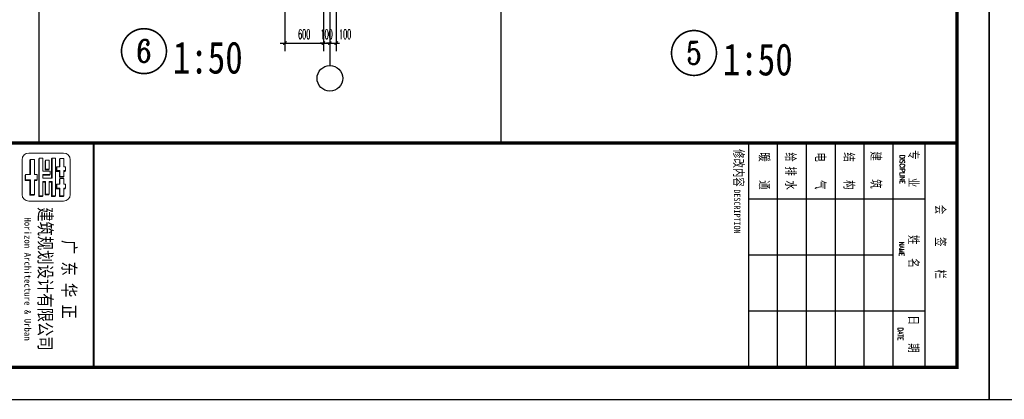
# Model space of a CAD drawing. Extents: x 1779708 to 7299578, y -1121471 to 88434.
# Tile 975 of 1056: x 6995218 to 7010557, y -986200 to -980278. Entities that reach past the tile are written whole.
import ezdxf
from ezdxf.enums import TextEntityAlignment as Align

# ---------------------------------------------------------------- set-up
doc = ezdxf.new("R2010")
doc.units = 0
doc.header["$LTSCALE"] = 1000
doc.header["$MEASUREMENT"] = 0
doc.layers.get('0').update_dxf_attribs({"linetype": 'CONTINUOUS'})
doc.layers.get('Defpoints').update_dxf_attribs({"linetype": 'CONTINUOUS'})
for name, color, linetype in [('AXIS', 3, 'CONTINUOUS'), ('AXIS_TEXT', 7, 'CONTINUOUS'), ('DIM_IDEN', 3, 'CONTINUOUS'), ('PUB_TAB', 7, 'CONTINUOUS'), ('PUB_TEXT', 7, 'CONTINUOUS'), ('PUB_TITLE', 4, 'CONTINUOUS'), ('可见线', 6, 'CONTINUOUS'), ('通-图框－文字', 4, 'CONTINUOUS')]:
    doc.layers.add(name, color=color, linetype=linetype)
doc.layers.add('logo', color=81, linetype='CONTINUOUS', lineweight=18)
doc.styles.add('-仿宋_GB2312', font='txt', dxfattribs={"width": 0.8})
doc.styles.add('-宋体', font='simhei.ttf', dxfattribs={"width": 0.7})
doc.styles.add('-黑体', font='simhei.ttf', dxfattribs={"width": 0.7})
doc.styles.add('_TCH_DIM_T3', font='SIMPLEX.shx', dxfattribs={"width": 0.494118, "bigfont": 'GBCBIG.shx'})
doc.styles.add('_TCH_LABEL', font='COMPLEX', dxfattribs={"bigfont": 'GBCBIG'})
doc.styles.add('COMPLEX', font='COMPLEX')
doc.styles.add('dim_font', font='SIMPLEX.shx', dxfattribs={"width": 0.8})
doc.styles.add('仿宋', font='txt', dxfattribs={"width": 0.7})
doc.dimstyles.new('_TCH_ARCH&&50', dxfattribs={"dimtxt": 148.75, "dimasz": 50, "dimexe": 125, "dimexo": 150, "dimgap": 63.125, "dimtad": 1, "dimdec": 0, "dimzin": 0, "dimdsep": 46, "dimtxsty": '_TCH_DIM_T3', "dimblk": 'ARCHTICK', "dimcen": 0.09, "dimdle": 75, "dimclrt": 7, "dimazin": 2, "dimtfac": 1, "dimtdec": 0, "dimtix": 1, "dimtmove": 2, "dimatfit": 3, "dimfxl": 250, "dimtolj": 1, "dimtzin": 0, "dimarcsym": 0})

# ---------------------------------------------------------------- blocks, each defined once
blk = doc.blocks.new('A$C3D8761CE')
at = {"layer": 'logo'}
h = blk.add_hatch(color=256, dxfattribs=at)
edge = h.paths.add_edge_path()
edge.add_line((76589, 30450), (76613, 30435))
edge.add_line((76613, 30435), (76843, 30435))
edge.add_line((76843, 30435), (76843, 30450))
edge.add_line((76843, 30450), (76589, 30450))
h = blk.add_hatch(color=256, dxfattribs=at)
edge = h.paths.add_edge_path()
edge.add_line((77143, 30570), (77143, 30450))
edge.add_line((77143, 30450), (76963, 30450))
edge.add_line((76963, 30450), (76963, 30354))
edge.add_line((76963, 30354), (76843, 30354))
edge.add_line((76843, 30354), (76867, 30339))
edge.add_line((76867, 30339), (76987, 30339))
edge.add_line((76987, 30339), (76987, 30435))
edge.add_line((76987, 30435), (77167, 30435))
edge.add_line((77167, 30435), (77167, 30555))
edge.add_line((77167, 30555), (77143, 30570))
edge.add_line((77143, 30570), (77143, 30570))
h = blk.add_hatch(color=256, dxfattribs=at)
edge = h.paths.add_edge_path()
edge.add_line((76963, 30630), (76963, 30570))
edge.add_line((76963, 30570), (76987, 30570))
edge.add_line((76987, 30570), (76987, 30615))
edge.add_line((76987, 30615), (76963, 30630))
for points in [[(77210, 30450), (77234, 30435), (77390, 30435), (77390, 30450)], [(77510, 30630), (77510, 30570), (77534, 30570), (77534, 30615)]]:
    blk.add_hatch(color=256, dxfattribs=at).paths.add_polyline_path(points)
h = blk.add_hatch(color=256, dxfattribs=at)
edge = h.paths.add_edge_path()
edge.add_line((77390, 30354), (77414, 30339))
edge.add_line((77414, 30339), (77534, 30339))
edge.add_line((77534, 30339), (77534, 30435))
edge.add_line((77534, 30435), (77775, 30435))
edge.add_line((77775, 30435), (77775, 30555))
edge.add_line((77775, 30555), (77751, 30570))
edge.add_line((77751, 30570), (77751, 30450))
edge.add_line((77751, 30450), (77510, 30450))
edge.add_line((77510, 30450), (77510, 30354))
edge.add_line((77510, 30354), (77390, 30354))
h = blk.add_hatch(color=256, dxfattribs=at)
edge = h.paths.add_edge_path()
edge.add_line((77196, 30192), (77196, 30206))
edge.add_line((77196, 30206), (76571, 30206))
edge.add_line((76571, 30206), (76593, 30192))
edge.add_line((76593, 30192), (77196, 30192))
h = blk.add_hatch(color=256, dxfattribs=at)
edge = h.paths.add_edge_path()
edge.add_line((76923, 30114), (76923, 30005))
edge.add_line((76923, 30005), (76640, 30005))
edge.add_line((76640, 30005), (76662, 29991))
edge.add_line((76662, 29991), (76945, 29991))
edge.add_line((76945, 29991), (76945, 30101))
edge.add_line((76945, 30101), (76923, 30114))
h = blk.add_hatch(color=256, dxfattribs=at)
edge = h.paths.add_edge_path()
edge.add_line((77087, 30151), (77109, 30137))
edge.add_line((77109, 30137), (77109, 29914))
edge.add_line((77109, 29914), (77087, 29914))
edge.add_line((77087, 29914), (77087, 30151))
h = blk.add_hatch(color=256, dxfattribs=at)
edge = h.paths.add_edge_path()
edge.add_line((77305, 30206), (77305, 30114))
edge.add_line((77305, 30114), (77327, 30114))
edge.add_line((77327, 30114), (77327, 30192))
edge.add_line((77327, 30192), (77775, 30192))
edge.add_line((77775, 30192), (77775, 30301))
edge.add_line((77775, 30301), (77753, 30315))
edge.add_line((77753, 30315), (77753, 30206))
edge.add_line((77753, 30206), (77305, 30206))
h = blk.add_hatch(color=256, dxfattribs=at)
edge = h.paths.add_edge_path()
edge.add_line((77698, 30114), (77698, 30005))
edge.add_line((77698, 30005), (77305, 30005))
edge.add_line((77305, 30005), (77305, 29914))
edge.add_line((77305, 29914), (77327, 29914))
edge.add_line((77327, 29914), (77327, 29991))
edge.add_line((77327, 29991), (77720, 29991))
edge.add_line((77720, 29991), (77720, 30101))
edge.add_line((77720, 30101), (77698, 30114))
h = blk.add_hatch(color=256, dxfattribs=at)
edge = h.paths.add_edge_path()
edge.add_line((77753, 29914), (77753, 29805))
edge.add_line((77753, 29805), (76571, 29805))
edge.add_line((76571, 29805), (76593, 29791))
edge.add_line((76593, 29791), (77775, 29791))
edge.add_line((77775, 29791), (77775, 29900))
edge.add_line((77775, 29900), (77753, 29914))
h = blk.add_hatch(color=256, dxfattribs=at)
edge = h.paths.add_edge_path()
edge.add_line((77081, 29518), (77081, 29532))
edge.add_line((77081, 29532), (76617, 29532))
edge.add_line((76617, 29532), (76639, 29518))
edge.add_line((76639, 29518), (77081, 29518))
h = blk.add_hatch(color=256, dxfattribs=at)
edge = h.paths.add_edge_path()
edge.add_line((77729, 29518), (77729, 29643))
edge.add_line((77729, 29643), (77707, 29664))
edge.add_line((77707, 29664), (77707, 29532))
edge.add_line((77707, 29532), (77251, 29532))
edge.add_line((77251, 29532), (77251, 29379))
edge.add_line((77251, 29379), (77081, 29379))
edge.add_line((77081, 29379), (77103, 29365))
edge.add_line((77103, 29365), (77273, 29365))
edge.add_line((77273, 29365), (77273, 29518))
edge.add_line((77273, 29518), (77729, 29518))
h = blk.add_hatch(color=256, dxfattribs=at)
edge = h.paths.add_edge_path()
edge.add_line((77251, 29738), (77251, 29664))
edge.add_line((77251, 29664), (77273, 29664))
edge.add_line((77273, 29664), (77273, 29724))
edge.add_line((77273, 29724), (77251, 29738))
edge.add_line((77251, 29738), (77251, 29738))
for p, q in [((76589, 30450), (76589, 30570)), ((76589, 30570), (76843, 30570)), ((76613, 30435), (76589, 30450)), ((76843, 30450), (76589, 30450)), ((76843, 30435), (76613, 30435)), ((76843, 30570), (76723, 30570)), ((76723, 30450), (76723, 30450)), ((76723, 30450), (76843, 30450)), ((76843, 30450), (76723, 30450)), ((76843, 30435), (76747, 30435)), ((76843, 30630), (76963, 30630)), ((76843, 30570), (76843, 30630)), ((76843, 30630), (76843, 30570)), ((76843, 30450), (76843, 30435)), ((76843, 30354), (76843, 30450)), ((76963, 30630), (76963, 30570)), ((76963, 30630), (76987, 30615)), ((76963, 30570), (77143, 30570)), ((76963, 30450), (76963, 30354)), ((77143, 30450), (76963, 30450)), ((76963, 30450), (76987, 30435)), ((76963, 30450), (76963, 30354)), ((77143, 30450), (76963, 30450)), ((76987, 30615), (76987, 30570)), ((76987, 30450), (76987, 30339)), ((76987, 30435), (77167, 30435)), ((76987, 30339), (76987, 30435)), ((77167, 30435), (76987, 30435)), ((77143, 30570), (77143, 30570)), ((77167, 30555), (77143, 30570)), ((77143, 30570), (77143, 30450)), ((77143, 30570), (77167, 30555)), ((77143, 30570), (77143, 30450)), ((77143, 30450), (77167, 30435)), ((77167, 30435), (77167, 30555)), ((77167, 30555), (77167, 30435)), ((77210, 30450), (77210, 30570)), ((77210, 30570), (77390, 30570)), ((77390, 30450), (77210, 30450)), ((77210, 30450), (77234, 30435)), ((77210, 30450), (77234, 30435)), ((77390, 30450), (77210, 30450)), ((77234, 30435), (77390, 30435)), ((77390, 30435), (77234, 30435)), ((77390, 30630), (77510, 30630)), ((77390, 30570), (77390, 30630)), ((77390, 30630), (77390, 30570)), ((77390, 30630), (77510, 30630)), ((77390, 30435), (77390, 30450)), ((77390, 30354), (77390, 30450)), ((77510, 30630), (77534, 30615)), ((77510, 30630), (77510, 30570)), ((77510, 30570), (77751, 30570)), ((77510, 30450), (77510, 30354)), ((77630, 30450), (77510, 30450)), ((77510, 30450), (77534, 30435)), ((77751, 30450), (77510, 30450)), ((77510, 30450), (77510, 30354)), ((77534, 30615), (77534, 30570)), ((77534, 30435), (77655, 30435)), ((77534, 30339), (77534, 30435)), ((77534, 30435), (77775, 30435)), ((77534, 30435), (77534, 30339)), ((77751, 30570), (77751, 30570)), ((77751, 30570), (77751, 30450)), ((77751, 30450), (77751, 30570)), ((77751, 30570), (77775, 30555)), ((77751, 30450), (77775, 30435)), ((77775, 30435), (77775, 30555)), ((77775, 30555), (77775, 30435)), ((76571, 30315), (77632, 30315)), ((76571, 30204), (76571, 30314)), ((76571, 30206), (77196, 30206)), ((76571, 30206), (76593, 30192)), ((76593, 30192), (77196, 30192)), ((76640, 30114), (76640, 30005)), ((76923, 30114), (76640, 30114)), ((76705, 30315), (76705, 30315)), ((77196, 30206), (76705, 30206)), ((77196, 30192), (76727, 30192)), ((76843, 30354), (76867, 30339)), ((76963, 30354), (76843, 30354)), ((76843, 30354), (76867, 30339)), ((76843, 30354), (76963, 30354)), ((76867, 30339), (76987, 30339)), ((76867, 30339), (76987, 30339)), ((76869, 30315), (77753, 30315)), ((77196, 30206), (76869, 30206)), ((76923, 30005), (76923, 30114)), ((76923, 30114), (76945, 30101)), ((76923, 30114), (76945, 30101)), ((76923, 30005), (76923, 30114)), ((76945, 30101), (76945, 29991)), ((76945, 30101), (76945, 29991)), ((76963, 30354), (76987, 30339)), ((77087, 30315), (76978, 30315)), ((76978, 30151), (77087, 30151)), ((76978, 29914), (76978, 30151)), ((76978, 30151), (77087, 30151)), ((76978, 30151), (77087, 30151)), ((77087, 30151), (77087, 29914)), ((77087, 29914), (77087, 30151)), ((77087, 30151), (77109, 30137)), ((77087, 30151), (77109, 30137)), ((77109, 30137), (77109, 29914)), ((77109, 29914), (77109, 30137)), ((77196, 29914), (77196, 30206)), ((77196, 30206), (77196, 30192)), ((77305, 30206), (77305, 30114)), ((77753, 30206), (77305, 30206)), ((77305, 30206), (77753, 30206)), ((77305, 30114), (77305, 30206)), ((77305, 30206), (77327, 30192)), ((77632, 30206), (77305, 30206)), ((77305, 30114), (77578, 30114)), ((77327, 30114), (77305, 30114)), ((77698, 30114), (77305, 30114)), ((77327, 30192), (77327, 30114)), ((77775, 30192), (77327, 30192)), ((77327, 30114), (77327, 30192)), ((77327, 30192), (77775, 30192)), ((77390, 30354), (77414, 30339)), ((77510, 30354), (77390, 30354)), ((77390, 30354), (77414, 30339)), ((77390, 30354), (77510, 30354)), ((77414, 30339), (77534, 30339)), ((77414, 30339), (77534, 30339)), ((77414, 30315), (77523, 30315)), ((77510, 30354), (77534, 30339)), ((77698, 30005), (77698, 30114)), ((77698, 30114), (77720, 30101)), ((77720, 30101), (77720, 29997)), ((77720, 30101), (77720, 29991)), ((77753, 30315), (77753, 30206)), ((77753, 30206), (77753, 30315)), ((77753, 30315), (77775, 30301)), ((77753, 30315), (77753, 30206)), ((77753, 30206), (77775, 30192)), ((77775, 30301), (77775, 30192)), ((77775, 30301), (77775, 30192)), ((76571, 29914), (76978, 29914)), ((76571, 29805), (76571, 29914)), ((76571, 29805), (77753, 29805)), ((76571, 29805), (76593, 29791)), ((76593, 29791), (77775, 29791)), ((76640, 30005), (76923, 30005)), ((76640, 30005), (76662, 29991)), ((76945, 29991), (76662, 29991)), ((77632, 29805), (76705, 29805)), ((77654, 29791), (76727, 29791)), ((76923, 30005), (76774, 30005)), ((76796, 29991), (76945, 29991)), ((76923, 30005), (76945, 29991)), ((77087, 29914), (77196, 29914)), ((77109, 29914), (77087, 29914)), ((77087, 29914), (77196, 29914)), ((77305, 30005), (77305, 29914)), ((77698, 30005), (77305, 30005)), ((77305, 30005), (77578, 30005)), ((77305, 29914), (77305, 30005)), ((77305, 30005), (77578, 30005)), ((77305, 29914), (77632, 29914)), ((77327, 29914), (77305, 29914)), ((77753, 29914), (77305, 29914)), ((77327, 29991), (77327, 29914)), ((77720, 29991), (77327, 29991)), ((77327, 29991), (77600, 29991)), ((77327, 29914), (77327, 29991)), ((77632, 29914), (77632, 29914)), ((77698, 30005), (77720, 29991)), ((77753, 29805), (77753, 29914)), ((77753, 29914), (77775, 29900)), ((77753, 29805), (77775, 29791)), ((77775, 29900), (77775, 29791)), ((77775, 29900), (77775, 29791)), ((77081, 29664), (76617, 29664)), ((76617, 29664), (76617, 29532)), ((76617, 29532), (76639, 29518)), ((76617, 29532), (77081, 29532)), ((77081, 29518), (76639, 29518)), ((76639, 29518), (77081, 29518)), ((76751, 29532), (77081, 29532)), ((76783, 29532), (76783, 29532)), ((76783, 29532), (76783, 29532)), ((77081, 29738), (77251, 29738)), ((77081, 29738), (77081, 29664)), ((77081, 29532), (77081, 29379)), ((77251, 29738), (77251, 29738)), ((77273, 29724), (77251, 29738)), ((77251, 29738), (77251, 29664)), ((77251, 29664), (77273, 29664)), ((77707, 29664), (77251, 29664)), ((77251, 29532), (77707, 29532)), ((77251, 29379), (77251, 29532)), ((77251, 29532), (77273, 29518)), ((77251, 29532), (77578, 29532)), ((77251, 29388), (77251, 29532)), ((77273, 29664), (77273, 29724)), ((77273, 29518), (77273, 29365)), ((77729, 29518), (77273, 29518)), ((77273, 29365), (77273, 29518)), ((77273, 29518), (77729, 29518)), ((77578, 29664), (77578, 29664)), ((77707, 29664), (77729, 29643)), ((77707, 29664), (77707, 29532)), ((77707, 29532), (77729, 29518)), ((77729, 29643), (77729, 29518)), ((77081, 29379), (77251, 29379)), ((77103, 29365), (77081, 29379)), ((77081, 29379), (77103, 29365)), ((77081, 29379), (77251, 29379)), ((77251, 29379), (77273, 29365))]:
    blk.add_line(p, q, dxfattribs=at)
blk.add_lwpolyline([(76416, 30565, -0.408151), (76623, 30772), (77709, 30772, -0.408151), (77916, 30565), (77916, 29479, -0.408151), (77709, 29272), (76623, 29272, -0.408151), (76416, 29479)], format="xyb", close=True, dxfattribs=at)
for points in [[(76589, 30450), (76613, 30435), (76843, 30435), (76843, 30450)], [(76963, 30630), (76963, 30570), (76987, 30570), (76987, 30615)], [(77390, 30354), (77414, 30339), (77534, 30339), (77534, 30435), (77775, 30435), (77775, 30555), (77751, 30570), (77751, 30450), (77510, 30450), (77510, 30354)], [(77510, 30630), (77510, 30570), (77534, 30570), (77534, 30615)], [(77196, 30192), (77196, 30206), (76571, 30206), (76593, 30192)], [(76923, 30114), (76923, 30005), (76640, 30005), (76662, 29991), (76945, 29991), (76945, 30101)], [(77305, 30206), (77305, 30114), (77327, 30114), (77327, 30192), (77775, 30192), (77775, 30301), (77753, 30315), (77753, 30206)], [(77698, 30114), (77698, 30005), (77305, 30005), (77305, 29914), (77327, 29914), (77327, 29991), (77720, 29991), (77720, 30101)], [(77753, 29914), (77753, 29805), (76571, 29805), (76593, 29791), (77775, 29791), (77775, 29900)], [(77081, 29518), (77081, 29532), (76617, 29532), (76639, 29518)], [(77729, 29518), (77729, 29643), (77707, 29664), (77707, 29532), (77251, 29532), (77251, 29379), (77081, 29379), (77103, 29365), (77273, 29365), (77273, 29518), (77729, 29518)]]:
    blk.add_lwpolyline(points, close=True, dxfattribs=at)
at = {"layer": 'PUB_TITLE'}
for p, q in [((76100, 57400), (83100, 57400)), ((77850, 57400), (77850, 51900)), ((81350, 57400), (81350, 51900)), ((76100, 56400), (83100, 56400)), ((79600, 56400), (79600, 51900)), ((76100, 55500), (83100, 55500)), ((76100, 54600), (83100, 54600)), ((76100, 53700), (83100, 53700)), ((76100, 52800), (83100, 52800)), ((76100, 51900), (83100, 51900)), ((76100, 31500), (83100, 31500))]:
    blk.add_line(p, q, dxfattribs=at)
blk.add_lwpolyline([(0, 0), (84100, 0), (84100, 59400), (0, 59400)], close=True, dxfattribs=at)
at = {"layer": 'PUB_TITLE', "const_width": 100}
blk.add_lwpolyline([(2500, 1000), (83100, 1000), (83100, 58400), (2500, 58400)], close=True, dxfattribs=at)
at = {"layer": 'PUB_TITLE'}
for points, const_width in [([(76100, 58400), (76100, 1000)], 100), ([(83100, 31500), (76100, 31500)], 60)]:
    blk.add_lwpolyline(points, dxfattribs=dict(at, const_width=const_width))
at = {"layer": 'PUB_TEXT', "style": '-黑体', "width": 0.8}
for s, p in [('广 东 华 正', (79128, 30534)), ('建筑规划设计有限公司', (78107, 29792))]:
    blk.add_text(s, height=410, dxfattribs=at).set_placement(p)
at = {"layer": 'PUB_TEXT', "style": '-宋体'}
blk.add_text('Horizon Architecture & Urban', height=202, dxfattribs=at).set_placement((78424, 29346))
at = {"layer": '通-图框－文字'}
for s, height, style, width, p in [('会     签     栏', 300, '仿宋', 0.7, (78032, 57738)), ('专    业', 300, '仿宋', 0.7, (76326, 56902)), ('姓   名   ', 300, '仿宋', 0.7, (78975, 56902)), ('日    期', 300, '仿宋', 0.7, (81484, 56902)), ('建    筑', 300, '仿宋', 0.7, (76367, 55729)), ('结    构', 300, '仿宋', 0.7, (76396, 54891)), ('电    气', 300, '仿宋', 0.7, (76396, 53999)), ('给 排 水', 300, '仿宋', 0.7, (76396, 53070)), ('暖    通', 300, '仿宋', 0.7, (76396, 52250)), ('修改内容', 300, '仿宋', 0.7, (76292, 51452)), ('DESCRIPTION', 200, '-宋体', 0.8, (77552, 51452))]:
    blk.add_text(s, height=height, dxfattribs=dict(at, style=style, width=width)).set_placement(p)
at = {"layer": '通-图框－文字', "color": 4, "style": 'dim_font', "width": 0.65}
for s, p in [('DISCIPLINE', (76475, 56615)), ('NAME', (79185, 56599)), ('DATE', (81860, 56561))]:
    blk.add_text(s, height=160, dxfattribs=at).set_placement(p)
blk = doc.blocks.new('_ArchTick')
at = {"color": 0, "linetype": 'ByBlock', "const_width": 0.4}
blk.add_lwpolyline([(-0.5, -0.5), (0.5, 0.5)], dxfattribs=at)
blk = doc.blocks.new('*D2717')
at = {"layer": 'AXIS', "color": 0, "lineweight": -2, "transparency": 16777216}
for p, q in [((6999350, -980143), (6999350, -980768)), ((6999950, -980143), (6999950, -980768)), ((6999275, -980643), (7000025, -980643))]:
    blk.add_line(p, q, dxfattribs=at)
at = {"layer": 'Defpoints', "color": 0, "transparency": 16777216}
for p in [(6999350, -979993), (6999950, -979993), (6999950, -980643)]:
    blk.add_point(p, dxfattribs=at)
at = {"layer": 'AXIS', "color": 0, "lineweight": -2, "transparency": 16777216, "xscale": 50, "yscale": 50, "zscale": 50, "rotation": 180}
blk.add_blockref('_ArchTick', (6999350, -980643), dxfattribs=at)
at = {"layer": 'AXIS', "color": 0, "lineweight": -2, "transparency": 16777216, "xscale": 50, "yscale": 50, "zscale": 50}
blk.add_blockref('_ArchTick', (6999950, -980643), dxfattribs=at)
at = {"layer": 'AXIS', "color": 7, "transparency": 16777216, "insert": (6999650, -980505), "char_height": 148.8, "attachment_point": 5, "style": '_TCH_DIM_T3'}
blk.add_mtext('\\A1;600', dxfattribs=at)
blk = doc.blocks.new('*D2718')
at = {"layer": 'AXIS', "color": 0, "lineweight": -2, "transparency": 16777216}
for p, q in [((6999950, -980143), (6999950, -980768)), ((7000050, -980143), (7000050, -980768)), ((6999950, -980643), (6999900, -980643)), ((6999950, -980643), (7000050, -980643)), ((7000050, -980643), (7000100, -980643))]:
    blk.add_line(p, q, dxfattribs=at)
at = {"layer": 'Defpoints', "color": 0, "transparency": 16777216}
for p in [(6999950, -979993), (7000050, -979993), (7000050, -980643)]:
    blk.add_point(p, dxfattribs=at)
at = {"layer": 'AXIS', "color": 0, "lineweight": -2, "transparency": 16777216, "xscale": 50, "yscale": 50, "zscale": 50}
blk.add_blockref('_ArchTick', (6999950, -980643), dxfattribs=at)
at = {"layer": 'AXIS', "color": 0, "lineweight": -2, "transparency": 16777216, "xscale": 50, "yscale": 50, "zscale": 50, "rotation": 180}
blk.add_blockref('_ArchTick', (7000050, -980643), dxfattribs=at)
at = {"layer": 'AXIS', "color": 7, "transparency": 16777216, "insert": (7000000, -980505), "char_height": 148.8, "attachment_point": 5, "style": '_TCH_DIM_T3'}
blk.add_mtext('\\A1;100', dxfattribs=at)
blk = doc.blocks.new('*D2719')
at = {"layer": 'AXIS', "color": 0, "lineweight": -2, "transparency": 16777216}
for p, q in [((7000050, -980143), (7000050, -980768)), ((7000150, -980143), (7000150, -980768)), ((7000050, -980643), (7000000, -980643)), ((7000050, -980643), (7000150, -980643)), ((7000150, -980643), (7000200, -980643))]:
    blk.add_line(p, q, dxfattribs=at)
at = {"layer": 'Defpoints', "color": 0, "transparency": 16777216}
for p in [(7000050, -979993), (7000150, -979993), (7000150, -980643)]:
    blk.add_point(p, dxfattribs=at)
at = {"layer": 'AXIS', "color": 0, "lineweight": -2, "transparency": 16777216, "xscale": 50, "yscale": 50, "zscale": 50}
blk.add_blockref('_ArchTick', (7000050, -980643), dxfattribs=at)
at = {"layer": 'AXIS', "color": 0, "lineweight": -2, "transparency": 16777216, "xscale": 50, "yscale": 50, "zscale": 50, "rotation": 180}
blk.add_blockref('_ArchTick', (7000150, -980643), dxfattribs=at)
at = {"layer": 'AXIS', "color": 7, "transparency": 16777216, "insert": (7000288, -980505), "char_height": 148.8, "attachment_point": 5, "style": '_TCH_DIM_T3'}
blk.add_mtext('\\A1;100', dxfattribs=at)
blk = doc.blocks.new('_AXISO')
blk.add_circle((0, 0), 0.5)
at = {"layer": 'AXIS_TEXT', "style": 'COMPLEX', "width": 1.041667}
blk.add_attdef('A', text='', height=0.56, dxfattribs=at).set_placement((-0.25, -0.28), (0.25, -0.28), align=Align.FIT)

msp = doc.modelspace()

# ---------------------------------------------------------------- linework, layer by layer
at = {"layer": 'AXIS'}
msp.add_line((7000050.2, -979992.8), (7000050.2, -980992.8), dxfattribs=at)
at = {"layer": 'DIM_IDEN', "const_width": 25}
for points in [[(6997504.2, -980768.5, 1), (6996804.2, -980768.5, 1)], [(7006072.6, -980797.4, 1), (7005372.6, -980797.4, 1)]]:
    msp.add_lwpolyline(points, format="xyb", close=True, dxfattribs=at)
at = {"layer": 'PUB_TAB'}
for p, q in [((6995519.2, -982200.2), (6995519.2, -945400.2)), ((7002719.2, -982200.2), (7002719.2, -945400.2))]:
    msp.add_line(p, q, dxfattribs=at)

# ---------------------------------------------------------------- block references
at = {"layer": 'AXIS', "xscale": 400, "yscale": 400, "zscale": 400}
msp.add_blockref('_AXISO', (7000050.2, -981192.8), dxfattribs=at)
at = {"layer": '可见线', "xscale": 0.5, "yscale": 0.5, "zscale": 0.5, "rotation": 270}
for p in [(6980619.2, -944150.2), (7010319.2, -944150.2)]:
    msp.add_blockref('A$C3D8761CE', p, dxfattribs=at)

# ---------------------------------------------------------------- texts
at = {"layer": 'PUB_TEXT', "color": 7, "style": '_TCH_LABEL'}
for s, p, p2 in [('6', (6997037.7, -980943.2), (6997270.7, -980943.2)), ('5', (7005606.1, -980972.1), (7005839, -980972.1))]:
    msp.add_text(s, height=349.5, dxfattribs=at).set_placement(p, p2, align=Align.FIT)
at = {"layer": 'PUB_TEXT', "style": '-仿宋_GB2312', "width": 0.8}
for p in [(6997604.2, -981118.5), (7006172.6, -981147.4)]:
    msp.add_text('1:50', height=500, dxfattribs=at).set_placement(p)

# ---------------------------------------------------------------- dimensions: what is measured, and where the dimension line sits
at = {"layer": 'AXIS'}
for p1, p2, picture, middle in [((6999350.2, -979992.8), (6999950.2, -979992.8), '*D2717', (6999650.2, -980505.3)), ((6999950.2, -979992.8), (7000050.2, -979992.8), '*D2718', (7000000.2, -980505.3))]:
    dim = msp.add_aligned_dim(p1=p1, p2=p2, distance=-650, dimstyle='_TCH_ARCH&&50', dxfattribs=at)
    dim.commit()
    dim.dimension.update_dxf_attribs({"geometry": picture, "text_midpoint": middle})
dim = msp.add_linear_dim(base=(7000150.2, -980642.8), p1=(7000050.2, -979992.8), p2=(7000150.2, -979992.8), angle=0, dimstyle='_TCH_ARCH&&50', dxfattribs=at)
dim.commit()
dim.dimension.update_dxf_attribs({"geometry": '*D2719', "text_midpoint": (7000287.7, -980505.3), "dimtype": 161})

doc.saveas('drawing.dxf')
